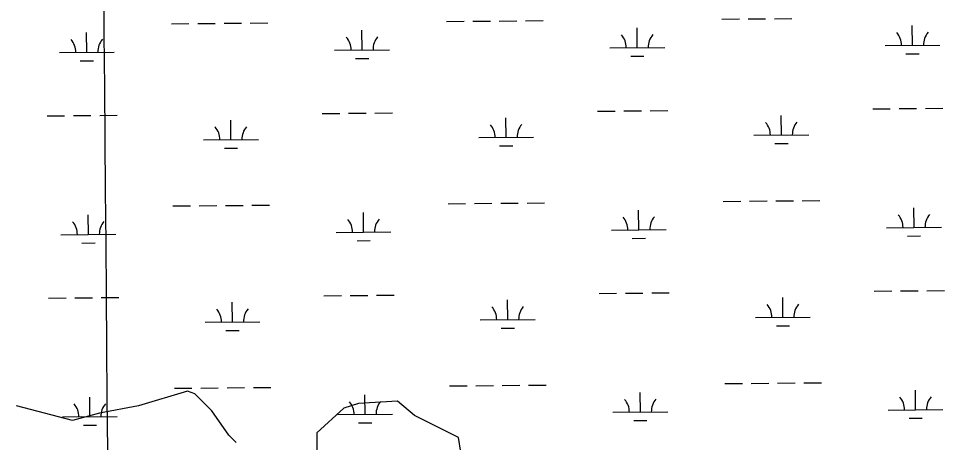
# Model space of a CAD drawing. Extents: x 3568792 to 3606828, y 529143 to 554785.
# Drawn here: x 3581344 to 3583033, y 550162 to 550936 of the extents above; entities that cross this region are included whole.
import ezdxf

# ---------------------------------------------------------------- set-up
doc = ezdxf.new("R2010")
doc.units = 0
for name, color, linetype in [('V-GRID-MAJR', 7, 'Continuous'), ('V-SITE-VEGE', 7, 'Continuous'), ('V-WETL-SWMP', 7, 'Continuous')]:
    doc.layers.add(name, color=color, linetype=linetype)

msp = doc.modelspace()

# ---------------------------------------------------------------- linework, layer by layer
at = {"layer": 'V-GRID-MAJR'}
msp.add_spline([(3581635.663, 534620.355), (3581585.44, 540678.077), (3581535.1920000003, 546738.885), (3581484.943, 552799.707), (3581484.918, 552802.775)], degree=3, dxfattribs=at)
at = {"layer": 'V-SITE-VEGE'}
for p, q in [((3581652.0700000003, 550255.906), (3581563.017, 550229.171)), ((3581665.429, 550251.449), (3581652.0700000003, 550255.906)), ((3581696.597, 550220.258), (3581665.429, 550251.449)), ((3581963.761, 550233.628), (3581937.045, 550224.7150000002)), ((3582035.003, 550238.082), (3581963.761, 550233.628)), ((3582066.171, 550211.3470000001), (3582035.003, 550238.082)), ((3581442.791, 550202.437), (3581340.38, 550229.1710000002)), ((3581563.017, 550229.171), (3581491.773, 550215.8039999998)), ((3581727.7660000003, 550175.702), (3581696.597, 550220.2579999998)), ((3581937.045, 550224.715), (3581888.065, 550180.156)), ((3581491.773, 550215.804), (3581442.791, 550202.437)), ((3582146.322, 550171.246), (3582066.171, 550211.3470000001)), ((3581741.125, 550162.335), (3581727.7660000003, 550175.7020000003)), ((3581888.065, 550180.156), (3581888.065, 550131.144)), ((3582150.774, 550144.511), (3582146.322, 550171.246))]:
    msp.add_line(p, q, dxfattribs=at)
at = {"layer": 'V-WETL-SWMP'}
for p, q in [((3581622.783426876, 550926.7457402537), (3581654.7822876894, 550927.0156887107)), ((3581670.7817180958, 550927.1506629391), (3581702.780578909, 550927.4206113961)), ((3581718.7800093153, 550927.5555856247), (3581750.7788701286, 550927.8255340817)), ((3581766.7783005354, 550927.9605083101), (3581798.7771613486, 550928.2304567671)), ((3582124.6735591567, 550930.9797805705), (3582156.6724199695, 550931.2497290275)), ((3582172.6718503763, 550931.384703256), (3582204.6707111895, 550931.6546517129)), ((3582220.670141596, 550931.7896259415), (3582252.669002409, 550932.0595743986)), ((3582268.6684328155, 550932.1945486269), (3582300.6672936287, 550932.4644970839)), ((3582626.5636914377, 550935.2138208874), (3582658.562552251, 550935.4837693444)), ((3582674.5619826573, 550935.6187435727), (3582706.5608434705, 550935.8886920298)), ((3582722.560273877, 550936.0236662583), (3582754.55913469, 550936.2936147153)), ((3581468.624984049, 550874.7014248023), (3581468.32129213, 550910.70014382)), ((3581970.51511633, 550878.9354651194), (3581970.21142441, 550914.9341841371)), ((3582472.405248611, 550883.1695054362), (3582472.1015566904, 550919.1682244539)), ((3582974.295380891, 550887.403545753), (3582973.9916889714, 550923.4022647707)), ((3581418.626764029, 550874.2796303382), (3581518.6232040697, 550875.1232192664)), ((3581920.516896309, 550878.5136706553), (3582020.5133363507, 550879.3572595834)), ((3582422.40702859, 550882.7477109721), (3582522.4034686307, 550883.5912999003)), ((3582924.2971608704, 550886.9817512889), (3583024.2936009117, 550887.8253402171)), ((3581456.755585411, 550859.1697432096), (3581480.754731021, 550859.3722045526)), ((3581958.6457176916, 550863.4037835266), (3581982.6448633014, 550863.6062448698)), ((3582460.535849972, 550867.6378238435), (3582484.5349955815, 550867.8402851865)), ((3582962.425982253, 550871.8718641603), (3582986.425127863, 550872.0743255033)), ((3581396.193368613, 550758.6542704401), (3581428.1922294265, 550758.9242188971)), ((3581444.1916598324, 550759.0591931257), (3581476.1905206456, 550759.3291415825)), ((3581492.1899510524, 550759.4641158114), (3581524.1888118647, 550759.7340642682)), ((3581898.083500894, 550762.8883107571), (3581930.082361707, 550763.1582592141)), ((3581946.0817921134, 550763.2932334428), (3581978.0806529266, 550763.5631818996)), ((3581994.080083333, 550763.6981561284), (3582026.0789441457, 550763.9681045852)), ((3582399.973633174, 550767.122351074), (3582431.972493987, 550767.392299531)), ((3582447.971924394, 550767.5272737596), (3582479.9707852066, 550767.7972222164)), ((3582495.9702156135, 550767.9321964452), (3582527.9690764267, 550768.202144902)), ((3582735.197391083, 550723.5187100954), (3582734.8936991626, 550759.5174291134)), ((3582901.863765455, 550771.3563913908), (3582933.8626262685, 550771.6263398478)), ((3582949.8620566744, 550771.7613140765), (3582981.8609174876, 550772.0312625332)), ((3582997.8603478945, 550772.1662367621), (3583029.8592087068, 550772.4361852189)), ((3581731.417126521, 550715.0506294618), (3581731.1134346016, 550751.0493484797)), ((3582233.3072588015, 550719.2846697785), (3582233.003566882, 550755.2833887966)), ((3582685.1991710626, 550723.0969156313), (3582785.195611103, 550723.9405045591)), ((3581681.418906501, 550714.6288349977), (3581781.4153465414, 550715.4724239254)), ((3582183.309038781, 550718.8628753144), (3582283.3054788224, 550719.7064642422)), ((3582723.327992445, 550707.9870285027), (3582747.3271380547, 550708.1894898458)), ((3581719.5477278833, 550699.5189478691), (3581743.546873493, 550699.7214092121)), ((3582221.437860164, 550703.7529881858), (3582245.4370057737, 550703.955449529)), ((3581625.589835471, 550594.0825777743), (3581657.588696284, 550594.3525262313)), ((3581673.588126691, 550594.4875004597), (3581705.5869875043, 550594.7574489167)), ((3581721.5864179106, 550594.8924231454), (3581753.585278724, 550595.1623716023)), ((3581769.58470913, 550595.2973458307), (3581801.5835699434, 550595.5672942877)), ((3582127.4799677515, 550598.3166180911), (3582159.4788285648, 550598.5865665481)), ((3582175.478258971, 550598.7215407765), (3582207.4771197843, 550598.9914892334)), ((3582223.476550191, 550599.1264634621), (3582255.475411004, 550599.3964119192)), ((3582271.4748414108, 550599.5313861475), (3582303.473702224, 550599.8013346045)), ((3582629.370100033, 550602.550658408), (3582661.368960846, 550602.820606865)), ((3582677.3683912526, 550602.9555810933), (3582709.367252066, 550603.2255295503)), ((3582725.3666824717, 550603.3605037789), (3582757.365543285, 550603.6304522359)), ((3582773.3649736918, 550603.7654264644), (3582805.3638345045, 550604.0353749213)), ((3582977.101789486, 550554.7403832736), (3582976.7980975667, 550590.7391022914)), ((3581471.431392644, 550542.0382623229), (3581471.1277007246, 550578.0369813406)), ((3581973.3215249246, 550546.27230264), (3581973.017833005, 550582.2710216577)), ((3582475.2116572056, 550550.5063429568), (3582474.9079652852, 550586.5050619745)), ((3582927.1035694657, 550554.3185888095), (3583027.1000095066, 550555.1621777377)), ((3581421.4331726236, 550541.6164678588), (3581521.429612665, 550542.460056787)), ((3581923.323304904, 550545.8505081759), (3582023.3197449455, 550546.6940971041)), ((3582425.2134371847, 550550.0845484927), (3582525.209877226, 550550.9281374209)), ((3582965.2323908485, 550539.2087016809), (3582989.2315364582, 550539.4111630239)), ((3581459.5619940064, 550526.5065807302), (3581483.561139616, 550526.7090420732)), ((3581961.4521262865, 550530.7406210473), (3581985.4512718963, 550530.9430823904)), ((3582463.3422585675, 550534.9746613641), (3582487.341404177, 550535.1771227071)), ((3582904.6701740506, 550438.6932289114), (3582936.6690348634, 550438.9631773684)), ((3582952.66846527, 550439.0981515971), (3582984.6673260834, 550439.3681000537)), ((3583000.66675649, 550439.5030742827), (3583032.6656173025, 550439.7730227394)), ((3581398.9997772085, 550425.9911079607), (3581430.9986380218, 550426.2610564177)), ((3581446.998068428, 550426.3960306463), (3581478.9969292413, 550426.6659791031)), ((3581494.9963596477, 550426.800953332), (3581526.9952204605, 550427.0709017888)), ((3581900.8899094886, 550430.2251482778), (3581932.888770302, 550430.4950967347)), ((3581948.8882007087, 550430.6300709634), (3581980.8870615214, 550430.9000194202)), ((3581996.8864919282, 550431.034993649), (3582028.8853527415, 550431.3049421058)), ((3582236.1136673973, 550386.6215072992), (3582235.8099754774, 550422.6202263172)), ((3582402.780041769, 550434.4591885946), (3582434.778902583, 550434.7291370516)), ((3582450.7783329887, 550434.8641112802), (3582482.777193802, 550435.134059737)), ((3582498.7766242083, 550435.2690339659), (3582530.7754850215, 550435.5389824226)), ((3582738.003799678, 550390.855547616), (3582737.700107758, 550426.854266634)), ((3581734.2235351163, 550382.3874669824), (3581733.919843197, 550418.3861860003)), ((3582186.115447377, 550386.1997128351), (3582286.1118874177, 550387.0433017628)), ((3582688.005579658, 550390.4337531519), (3582788.0020196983, 550391.2773420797)), ((3581684.225315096, 550381.9656725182), (3581784.221755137, 550382.809261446)), ((3582224.244268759, 550371.0898257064), (3582248.2434143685, 550371.2922870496)), ((3582726.13440104, 550375.3238660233), (3582750.13354665, 550375.5263273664)), ((3581722.3541364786, 550366.8557853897), (3581746.3532820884, 550367.0582467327)), ((3582274.2812500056, 550266.8682236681), (3582306.280110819, 550267.1381721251)), ((3582632.176508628, 550269.8874959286), (3582664.175369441, 550270.1574443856)), ((3582680.174799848, 550270.2924186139), (3582712.1736606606, 550270.5623670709)), ((3582728.1730910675, 550270.6973412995), (3582760.1719518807, 550270.9672897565)), ((3582776.171382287, 550271.102263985), (3582808.1702431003, 550271.372212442)), ((3581628.3962440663, 550261.4194152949), (3581660.3951048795, 550261.6893637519)), ((3581676.394535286, 550261.8243379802), (3581708.393396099, 550262.0942864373)), ((3581724.392826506, 550262.229260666), (3581756.3916873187, 550262.499209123)), ((3581772.3911177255, 550262.6341833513), (3581804.3899785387, 550262.9041318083)), ((3582130.2863763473, 550265.6534556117), (3582162.2852371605, 550265.9234040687)), ((3582178.284667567, 550266.0583782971), (3582210.28352838, 550266.3283267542)), ((3582226.282958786, 550266.4633009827), (3582258.281819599, 550266.7332494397)), ((3582478.018065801, 550217.8431804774), (3582477.714373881, 550253.8418994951)), ((3582979.9081980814, 550222.0772207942), (3582979.604506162, 550258.075939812)), ((3581474.2378012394, 550209.3750998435), (3581473.93410932, 550245.3738188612)), ((3581976.1279335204, 550213.6091401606), (3581975.8242416, 550249.6078591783)), ((3582428.0198457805, 550217.4213860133), (3582528.016285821, 550218.2649749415)), ((3582929.909978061, 550221.65542633), (3583029.9064181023, 550222.4990152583)), ((3581424.239581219, 550208.9533053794), (3581524.2360212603, 550209.7968943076)), ((3581926.1297134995, 550213.1873456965), (3582026.126153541, 550214.0309346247)), ((3582466.1486671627, 550202.3114988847), (3582490.1478127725, 550202.5139602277)), ((3582968.0387994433, 550206.5455392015), (3582992.037945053, 550206.7480005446)), ((3581462.368402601, 550193.8434182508), (3581486.367548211, 550194.0458795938)), ((3581964.258534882, 550198.0774585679), (3581988.2576804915, 550198.279919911))]:
    msp.add_line(p, q, dxfattribs=at)
for centre, radius, start, end in [((3582919.050406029, 550887.4123087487), 35.24628790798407, 359.71152651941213, 41.25518485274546), ((3583029.5323449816, 550888.3443553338), 35.246287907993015, 139.71152354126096, 181.25518187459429), ((3581413.380009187, 550874.710187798), 35.24628790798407, 359.71152651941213, 41.25518485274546), ((3581523.86194814, 550875.6422343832), 35.246287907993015, 139.71152354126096, 181.25518187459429), ((3581915.270141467, 550878.9442281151), 35.24628790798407, 359.71152651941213, 41.25518485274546), ((3582025.7520804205, 550879.8762747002), 35.246287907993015, 139.71152354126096, 181.25518187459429), ((3582417.160273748, 550883.1782684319), 35.24628790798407, 359.71152651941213, 41.25518485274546), ((3582527.642212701, 550884.110315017), 35.246287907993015, 139.71152354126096, 181.25518187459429), ((3582178.0622839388, 550719.2934327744), 35.24628790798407, 359.71152651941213, 41.25518485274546), ((3582288.544222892, 550720.2254793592), 35.246287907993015, 139.71152354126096, 181.25518187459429), ((3582679.9524162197, 550723.5274730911), 35.24628790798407, 359.71152651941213, 41.25518485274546), ((3582790.4343551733, 550724.4595196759), 35.246287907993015, 139.71152354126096, 181.25518187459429), ((3581676.172151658, 550715.0593924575), 35.24628790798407, 359.71152651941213, 41.25518485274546), ((3581786.6540906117, 550715.9914390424), 35.246287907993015, 139.71152354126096, 181.25518187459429), ((3582419.9666823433, 550550.5151059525), 35.24628790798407, 359.71152651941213, 41.25518485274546), ((3582530.448621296, 550551.4471525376), 35.246287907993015, 139.71152354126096, 181.25518187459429), ((3582921.856814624, 550554.7491462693), 35.24628790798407, 359.71152651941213, 41.25518485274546), ((3583032.338753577, 550555.6811928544), 35.246287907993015, 139.71152354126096, 181.25518187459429), ((3581416.1864177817, 550542.0470253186), 35.24628790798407, 359.71152651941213, 41.25518485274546), ((3581526.668356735, 550542.9790719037), 35.246287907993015, 139.71152354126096, 181.25518187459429), ((3581918.0765500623, 550546.2810656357), 35.24628790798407, 359.71152651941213, 41.25518485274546), ((3582028.558489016, 550547.2131122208), 35.246287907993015, 139.71152354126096, 181.25518187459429), ((3581678.9785602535, 550382.3962299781), 35.24628790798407, 359.71152651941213, 41.25518485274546), ((3581789.4604992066, 550383.328276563), 35.246287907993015, 139.71152354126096, 181.25518187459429), ((3582180.8686925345, 550386.630270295), 35.24628790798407, 359.71152651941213, 41.25518485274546), ((3582291.3506314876, 550387.5623168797), 35.246287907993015, 139.71152354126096, 181.25518187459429), ((3582682.758824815, 550390.8643106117), 35.24628790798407, 359.71152651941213, 41.25518485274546), ((3582793.240763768, 550391.7963571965), 35.246287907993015, 139.71152354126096, 181.25518187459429), ((3581920.882958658, 550213.6179031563), 35.24628790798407, 359.71152651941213, 41.25518485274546), ((3582031.3648976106, 550214.5499497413), 35.246287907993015, 139.71152354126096, 181.25518187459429), ((3582422.7730909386, 550217.8519434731), 35.24628790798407, 359.71152651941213, 41.25518485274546), ((3582533.255029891, 550218.7839900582), 35.246287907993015, 139.71152354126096, 181.25518187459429), ((3582924.663223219, 550222.0859837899), 35.24628790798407, 359.71152651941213, 41.25518485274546), ((3583035.1451621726, 550223.018030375), 35.246287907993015, 139.71152354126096, 181.25518187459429), ((3581418.992826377, 550209.3838628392), 35.24628790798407, 359.71152651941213, 41.25518485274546), ((3581529.4747653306, 550210.3159094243), 35.246287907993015, 139.71152354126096, 181.25518187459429)]:
    msp.add_arc(centre, radius, start, end, dxfattribs=at)

doc.saveas('drawing.dxf')
